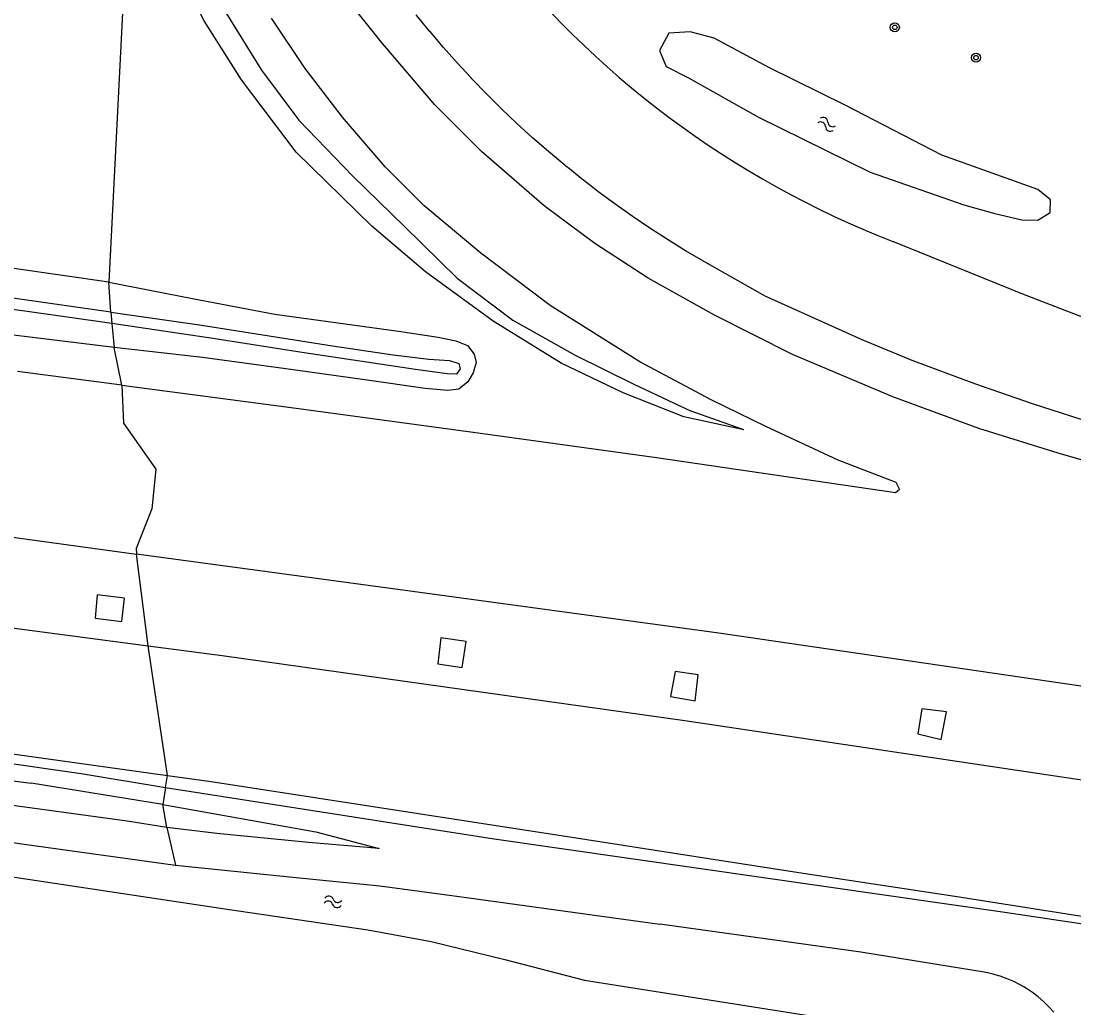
# Model space of a CAD drawing. Extents: x 131000 to 133013, y 393000 to 396501.
# Drawn here: x 131314.5 to 131407.2, y 394535.6 to 394622.6 of the extents above; entities that cross this region are included whole.
import ezdxf

# ---------------------------------------------------------------- set-up
doc = ezdxf.new("R2010")
doc.units = 0
for name, color, linetype in [('gg-knt-BGT kruinlijn', 7, 'Continuous'), ('gg-knt-verharding', 7, 'Continuous'), ('gg-kntw-bovenkant insteek waterloop', 7, 'Continuous'), ('gt-symb-boom', 7, 'Continuous'), ('gt-symb-watersymbool', 7, 'Continuous'), ('gx-grn-maaiveld', 7, 'Continuous')]:
    doc.layers.add(name, color=color, linetype=linetype)

# ---------------------------------------------------------------- blocks, each defined once
blk = doc.blocks.new('gt0-BOOM')
at = {"layer": 'gt-symb-boom'}
for radius in [0.4, 0.2]:
    blk.add_circle((0, 0), radius, dxfattribs=at)
blk = doc.blocks.new('gt0-WA')
at = {"layer": 'gt-symb-watersymbool'}
for centre, start, end in [((-0.323, 0.022), 28.07249, 151.92751), ((0.427, 0.422), 208.07248, 331.92751), ((-0.323, -0.428), 28.07249, 151.92751), ((0.427, -0.028), 208.07248, 331.92751)]:
    blk.add_arc(centre, 0.425, start, end, dxfattribs=at)

msp = doc.modelspace()

# ---------------------------------------------------------------- linework, layer by layer
at = {"layer": 'gg-knt-BGT kruinlijn'}
for p, q in [((131332.545, 394623.304), (131335.658, 394618.298)), ((131335.658, 394618.298), (131338.932, 394613.866)), ((131338.932, 394613.866), (131343.694, 394608.935)), ((131343.694, 394608.935), (131348.248, 394604.496)), ((131348.248, 394604.496), (131352.894, 394599.934)), ((131352.894, 394599.934), (131357.812, 394596.243)), ((131357.812, 394596.243), (131363.288, 394593.157)), ((131363.288, 394593.157), (131368.395, 394590.638)), ((131368.395, 394590.638), (131373.518, 394588.234)), ((131378.155, 394586.582), (131373.518, 394588.234)), ((131284.751, 394559.317), (131315.354, 394555.434)), ((131326.956, 394553.536), (131315.354, 394555.434)), ((131326.956, 394553.536), (131340.456, 394551.122)), ((131340.456, 394551.122), (131346.017, 394549.68))]:
    msp.add_line(p, q, dxfattribs=at)
at = {"layer": 'gg-knt-verharding'}
msp.add_lwpolyline([(131439.817, 394584.886), (131435.1, 394586.08), (131430.64, 394587.53), (131421.62, 394591.26), (131402.75, 394598.55), (131391.28, 394603.18)], dxfattribs=at)
msp.add_arc((131421.666, 394681.083), 83.619, 217.71165, 248.69171, dxfattribs=at)
at = {"layer": 'gg-kntw-bovenkant insteek waterloop'}
for points in [[(131370.733, 394620.01), (131371.314, 394618.613), (131373.295, 394617.596), (131379.447, 394614.145), (131389.299, 394609.308), (131397.554, 394606.401), (131400.285, 394605.65), (131402.66, 394605.093), (131404.069, 394605.07), (131405.162, 394605.745), (131405.191, 394606.852), (131404.075, 394607.773), (131395.61, 394610.79), (131387.073, 394615.2), (131380.42, 394618.49), (131375.54, 394621.11), (131373.417, 394621.672), (131371.558, 394621.535), (131370.733, 394620.01)], [(131263.8, 394553.72), (131276.699, 394552.13), (131312.506, 394547.349), (131332.634, 394544.322), (131345.039, 394542.502), (131350.592, 394541.454), (131357.109, 394539.871), (131364.132, 394538.056)], [(131364.132, 394538.056), (131396.686, 394532.914), (131399.459, 394532.437)]]:
    msp.add_lwpolyline(points, dxfattribs=at)
at = {"layer": 'gx-grn-maaiveld'}
for p, q in [((131322.385, 394596.944), (131322.215, 394599.588)), ((131322.385, 394596.944), (131322.452, 394595.961)), ((131322.452, 394595.961), (131322.66, 394593.833)), ((131323.345, 394590.511), (131322.66, 394593.833)), ((131325.678, 394567.529), (131324.642, 394575.626)), ((131327.375, 394556.116), (131325.678, 394567.529)), ((131327.203, 394555.058), (131327.375, 394556.116)), ((131327.203, 394555.058), (131326.956, 394553.536)), ((131327.309, 394551.521), (131326.956, 394553.536)), ((131327.309, 394551.521), (131328.079, 394548.197))]:
    msp.add_line(p, q, dxfattribs=at)
for points in [[(131318.831, 394689.328), (131319.088, 394672.659), (131318.302, 394649.714), (131323.557, 394626.273), (131322.215, 394599.588)], [(131378.155, 394586.582), (131372.882, 394587.709), (131367.511, 394589.831), (131362.061, 394592.449), (131356.076, 394596.169), (131350.096, 394600.497), (131345.378, 394604.533), (131338.722, 394611.07), (131333.903, 394617.448), (131330.607, 394622.633), (131327.563, 394628.478), (131325.052, 394633.437), (131323.663, 394636.97), (131322.587, 394642.217), (131321.8, 394647.079), (131321.159, 394652.676), (131320.713, 394657.928), (131320.708, 394662.977), (131321.43, 394669.38), (131322.02, 394672.494)], [(131443.158, 394574.731), (131442.743, 394574.798), (131437.959, 394575.804), (131432.03, 394577.27), (131424.249, 394579.263), (131414.811, 394581.921), (131405.867, 394584.516), (131398.852, 394586.7), (131391.296, 394589.498), (131382.441, 394593.217), (131375.571, 394596.695), (131369.731, 394599.945), (131365.035, 394603.01), (131360.564, 394606.311), (131355.037, 394611.126), (131350.916, 394615.225), (131346.316, 394620.625), (131342.874, 394624.961)], [(131374.761, 394601.351), (131374.629, 394601.425), (131374.597, 394601.444), (131373.022, 394602.372), (131371.436, 394603.353), (131369.87, 394604.366), (131368.326, 394605.411), (131366.803, 394606.489), (131365.303, 394607.597), (131364.562, 394608.163), (131363.827, 394608.737), (131362.783, 394609.577), (131362.464, 394609.833), (131362.374, 394609.906), (131360.946, 394611.106), (131359.543, 394612.335), (131358.166, 394613.592), (131356.815, 394614.878), (131355.491, 394616.192), (131354.195, 394617.533), (131354.09, 394617.646), (131352.927, 394618.9), (131351.687, 394620.294), (131350.477, 394621.713), (131350.463, 394621.73), (131349.296, 394623.156)], [(131323.345, 394590.511), (131338.718, 394588.481), (131354.952, 394586.298), (131370.459, 394584.128), (131391.523, 394581.041), (131391.864, 394581.348), (131391.572, 394581.933), (131386.476, 394583.903), (131380.095, 394586.879), (131375.265, 394589.208), (131368.999, 394592.572), (131361.1, 394597.537), (131354.979, 394602.165), (131349.953, 394606.35), (131346.54, 394609.751), (131342.779, 394614.137), (131339.506, 394618.43), (131336.545, 394622.862)], [(131322.215, 394599.588), (131309.936, 394601.348), (131299.048, 394602.605), (131288.032, 394603.97), (131278.822, 394605.193), (131274.478, 394605.781), (131271.119, 394606.216), (131268.489, 394606.984), (131266.331, 394607.733), (131263.416, 394608.513), (131261.035, 394608.9), (131258.132, 394609.181), (131254.785, 394609.268), (131251.117, 394609.281), (131247.526, 394609.15), (131243.952, 394609.078), (131240.479, 394609.235), (131237.543, 394609.529), (131234.838, 394609.621), (131233.334, 394609.322), (131232.504, 394608.907), (131231.959, 394608.172)], [(131000, 394607.591), (131015.213, 394606.618), (131041.725, 394604.74), (131074.48, 394602.132), (131102.615, 394599.815), (131131.035, 394597.429), (131160.433, 394594.584), (131193.197, 394591.19), (131213.206, 394589.12), (131235.699, 394586.645), (131259.485, 394583.819), (131279.211, 394581.391), (131308.131, 394577.867), (131324.642, 394575.626)], [(131322.452, 394595.961), (131314.579, 394597.056), (131299.083, 394599.1), (131283.76, 394600.915), (131272.382, 394602.445), (131269.168, 394603.257), (131267.418, 394603.998)], [(131322.385, 394596.944), (131311.648, 394598.475), (131302.176, 394599.648), (131295.109, 394600.422), (131290.214, 394601.063), (131283.091, 394601.899), (131279.093, 394602.554), (131275.12, 394603.124), (131273.791, 394603.256), (131271.361, 394603.45), (131267.418, 394603.998)], [(131417.831, 394584.474), (131409.62, 394586.92), (131403.601, 394588.866), (131398.501, 394590.646), (131392.982, 394592.678), (131388.599, 394594.5), (131380.032, 394598.36), (131374.761, 394601.351)], [(131000, 394599.93), (131001.455, 394599.838), (131012.66, 394599.083), (131058.485, 394595.663), (131103.079, 394592.035), (131136.401, 394589.098), (131172.594, 394585.525), (131206.289, 394581.947), (131247.401, 394577.465), (131289.613, 394572.292), (131325.678, 394567.529)], [(131322.215, 394599.588), (131329.729, 394598.116), (131336.831, 394596.785), (131347.735, 394595.268), (131351.212, 394594.748), (131352.781, 394594.426), (131353.821, 394594.017), (131354.407, 394593.244), (131354.578, 394592.501), (131354.317, 394591.615), (131353.846, 394590.82), (131353.035, 394590.176), (131352.068, 394590.032), (131350.067, 394590.219), (131344.974, 394590.953), (131338.434, 394591.859), (131330.442, 394592.945), (131322.66, 394593.833)], [(131322.385, 394596.944), (131330.19, 394595.846), (131341.899, 394593.992), (131347.26, 394593.184), (131350.391, 394592.809), (131352.215, 394592.696), (131353.041, 394592.426), (131353.149, 394591.956), (131352.846, 394591.478), (131352.002, 394591.522), (131349.231, 394591.895), (131339.422, 394593.366), (131331.582, 394594.594), (131322.452, 394595.961)], [(131322.66, 394593.833), (131309.459, 394595.449)], [(131323.345, 394590.511), (131314.167, 394591.711)], [(131323.345, 394590.511), (131323.502, 394587.166), (131326.354, 394583.12), (131325.986, 394579.602), (131324.602, 394576.127), (131324.642, 394575.626)], [(131648.527, 394525.236), (131629.317, 394528.478), (131600.242, 394533.165), (131570.752, 394537.912), (131543.712, 394542.357), (131515.932, 394546.882), (131488.206, 394551.221), (131480.413, 394552.483), (131480.163, 394552.523), (131464.972, 394554.983), (131463.293, 394555.255), (131448.214, 394557.697), (131446.744, 394557.935), (131440.542, 394558.939), (131439.834, 394559.054), (131436.817, 394559.542), (131407.47, 394564.052), (131375.948, 394568.655), (131348.301, 394572.424), (131324.642, 394575.626)], [(131320.992, 394569.969), (131323.351, 394569.688), (131323.587, 394571.739), (131321.163, 394572.044), (131320.992, 394569.969)], [(131325.678, 394567.529), (131332.184, 394566.67), (131372.956, 394560.948), (131408.728, 394555.591), (131435.2, 394551.557), (131438.016, 394551.124), (131438.718, 394551.016), (131444.91, 394550.063), (131446.368, 394549.839), (131461.546, 394547.503), (131463.204, 394547.248), (131478.377, 394544.913), (131478.667, 394544.869), (131480.191, 394544.634), (131504.542, 394540.711), (131547.234, 394533.719), (131562.372, 394531.362), (131594.379, 394526.105), (131617.359, 394522.444), (131646.664, 394517.788)], [(131351.186, 394565.953), (131353.338, 394565.625), (131353.679, 394567.928), (131351.463, 394568.244), (131351.186, 394565.953)], [(131371.707, 394563.057), (131373.876, 394562.697), (131374.148, 394564.964), (131372.096, 394565.267), (131371.707, 394563.057)], [(131280.421, 394562.439), (131280.488, 394561.58), (131297.602, 394559.455), (131319.773, 394556.28), (131327.203, 394555.058)], [(131280.421, 394562.439), (131297.91, 394560.227), (131327.375, 394556.116)], [(131393.484, 394559.782), (131395.539, 394559.281), (131396.025, 394561.706), (131393.841, 394561.971), (131393.484, 394559.782)], [(131327.309, 394551.521), (131323.824, 394552.084), (131309.182, 394554.083), (131291.234, 394556.498), (131275.011, 394558.542), (131271.058, 394558.832), (131269.615, 394558.767), (131268.25, 394558.395), (131266.597, 394557.363), (131265.596, 394556.775)], [(131266.368, 394556.844), (131270.206, 394556.295), (131277.372, 394555.196), (131287.814, 394553.57), (131298.795, 394552.318), (131314.548, 394550.092), (131328.079, 394548.197)], [(131327.375, 394556.116), (131331.22, 394555.58), (131363.396, 394550.6), (131371.12, 394549.4), (131383.38, 394547.5), (131396.75, 394545.47), (131412.6, 394542.97), (131426.713, 394540.768), (131434.336, 394539.601), (131435.34, 394539.448), (131436.031, 394539.342), (131440.168, 394538.709), (131442.189, 394538.389), (131443.625, 394538.161), (131458.897, 394535.742), (131460.516, 394535.486)], [(131327.203, 394555.058), (131341.883, 394552.764), (131356.15, 394550.519), (131380.1, 394547.095), (131401.165, 394544.043), (131423.748, 394540.665), (131434.267, 394538.995)], [(131346.017, 394549.68), (131339.784, 394550.188), (131331.707, 394550.996), (131327.309, 394551.521)], [(131328.079, 394548.197), (131338.419, 394547.129), (131346.081, 394546.371), (131353.072, 394545.424), (131370.751, 394542.991)], [(131399.515, 394538.739), (131388.469, 394540.531), (131370.751, 394542.991)], [(131405.474, 394535.242), (131405.043, 394535.714), (131404.584, 394536.16), (131404.1, 394536.578), (131403.591, 394536.965), (131403.059, 394537.321), (131402.785, 394537.488), (131402.508, 394537.645), (131401.938, 394537.935), (131401.351, 394538.19), (131400.751, 394538.41), (131400.303, 394538.544), (131400.138, 394538.593), (131399.515, 394538.739)]]:
    msp.add_lwpolyline(points, dxfattribs=at)

# ---------------------------------------------------------------- block references
at = {"layer": 'gt-symb-boom'}
for p in [(131391.462, 394622.057), (131398.622, 394619.391)]:
    msp.add_blockref('gt0-BOOM', p, dxfattribs=at)
at = {"layer": 'gt-symb-watersymbool'}
for p, rotation in [((131385.412, 394613.537), -26.155253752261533), ((131341.902, 394544.976), -7.181878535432)]:
    msp.add_blockref('gt0-WA', p, dxfattribs=dict(at, rotation=rotation))

doc.saveas('drawing.dxf')
